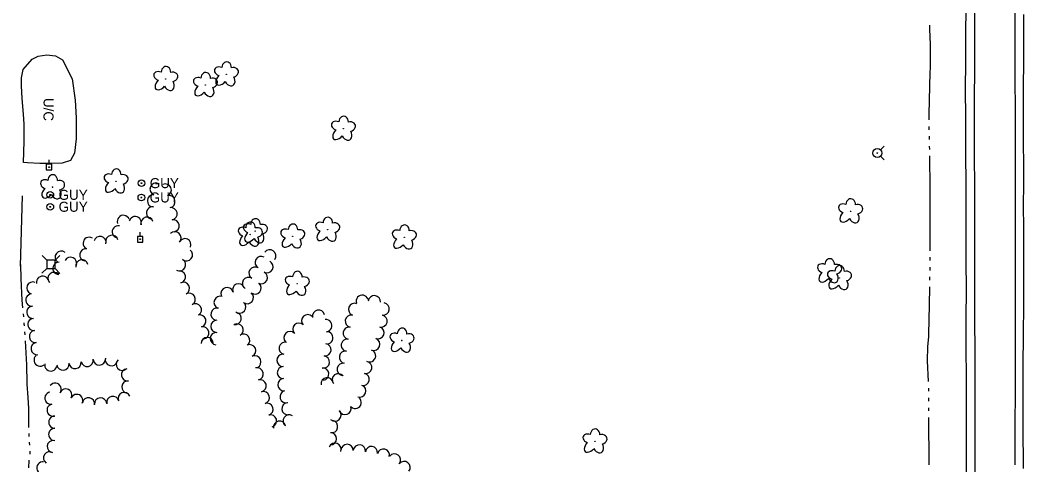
# Model space of a CAD drawing. Extents: x 589250 to 1188077, y 162953 to 363065.
# Drawn here: x 594177 to 594777, y 183555 to 183821 of the extents above; entities that cross this region are included whole.
import ezdxf

# ---------------------------------------------------------------- set-up
doc = ezdxf.new("R2010")
doc.units = 0
for name, color, linetype in [('E_AREA', 7, 'Continuous'), ('E_AREA_Text', 7, 'Continuous'), ('E_DRN_Pipe', 7, 'Continuous'), ('E_LAND_TreeLine_P', 7, 'Continuous'), ('E_LAND_Vegetation', 7, 'Continuous'), ('E_RDWY', 7, 'Continuous'), ('E_RDWY_Gravel', 7, 'Continuous'), ('E_UTL_AG_Bold', 7, 'Continuous'), ('E_UTL_EGuyWire', 7, 'Continuous'), ('E_UTL_EPowerPole', 7, 'Continuous'), ('E_UTL_WHydrant', 7, 'Continuous'), ('E_WTR_FlowLine', 7, 'Continuous')]:
    doc.layers.add(name, color=color, linetype=linetype)

msp = doc.modelspace()

# ---------------------------------------------------------------- linework, layer by layer
at = {"layer": 'E_AREA'}
for p, q in [((594178.82, 183791.86), (594184.06, 183798.03)), ((594184.06, 183798.03), (594187.73, 183799.82)), ((594187.73, 183799.82), (594192.94, 183800.57)), ((594192.94, 183800.57), (594198.13, 183800.14)), ((594198.13, 183800.14), (594202.27, 183797.69)), ((594177.82, 183786.94), (594178.82, 183791.86)), ((594202.27, 183797.69), (594208.02, 183786.37)), ((594177.67, 183782.14), (594177.82, 183786.94)), ((594208.02, 183786.37), (594209.8, 183773.5)), ((594178.26, 183774.48), (594177.67, 183782.14)), ((594178.94, 183765.22), (594178.26, 183774.48)), ((594209.8, 183773.5), (594210.47, 183763.02)), ((594179.35, 183759.08), (594178.94, 183765.22)), ((594210.47, 183763.02), (594210.37, 183750.41)), ((594179.31, 183748.87), (594179.35, 183759.08)), ((594210.37, 183750.41), (594209.51, 183741.88)), ((594179, 183736.21), (594179.31, 183748.87)), ((594209.51, 183741.88), (594207.06, 183737.45)), ((594181.34, 183736.09), (594179, 183736.21)), ((594188.82, 183735.65), (594181.34, 183736.09)), ((594195.5, 183735.6), (594188.82, 183735.65)), ((594202.1, 183735.85), (594195.5, 183735.6)), ((594207.06, 183737.45), (594202.1, 183735.85))]:
    msp.add_line(p, q, dxfattribs=at)
at = {"layer": 'E_DRN_Pipe'}
msp.add_line((594178.09, 183716.35), (594176.91, 183674.08), dxfattribs=at)
msp.add_line((594178.09, 183716.35), (594176.91, 183674.08), dxfattribs=at)
at = {"layer": 'E_LAND_TreeLine_P'}
for centre, start, end in [((594258.29, 183720.3), 69.13052, 249.13052), ((594263.77, 183719.75), 292.71782, 112.71782), ((594256.71, 183713.25), 87.77912, 267.77912), ((594265.97, 183712.8), 281.40003, 101.40003), ((594256.11, 183705.97), 81.04261, 261.04261), ((594267.26, 183705.6), 279.43231, 99.43231), ((594238.7, 183700.97), 19.97891, 199.97891), ((594245.75, 183700.25), 342.22848, 162.22848), ((594252.86, 183699.94), 15.80306, 195.80306), ((594268.46, 183698.37), 278.87191, 98.87191), ((594235.67, 183694.73), 79.04093, 259.04093), ((594218.27, 183687.86), 58.7903, 238.7903), ((594224.71, 183688.4), 345.97245, 165.97245), ((594231.82, 183689.06), 13.68239, 193.68239), ((594269.6, 183691.14), 315.66343, 135.66343), ((594275.5, 183687), 336.09091, 156.09091), ((594216.29, 183680.94), 81.31086, 261.31086), ((594276.44, 183680.97), 231.4027, 51.4027), ((594326.26, 183680.35), 324.76203, 144.76203), ((594201.52, 183679.54), 51.09424, 231.09424), ((594207.11, 183675.93), 334.5264, 154.5264), ((594213.91, 183674.44), 12.38741, 192.38741), ((594272.32, 183674.95), 241.14359, 61.14359), ((594321.16, 183676.37), 60.34686, 240.34686), ((594200.17, 183672.84), 87.88637, 267.88637), ((594317.46, 183670.05), 57.70056, 237.70056), ((594324.57, 183673.81), 243.02073, 63.02073), ((594190.43, 183664.53), 10.90871, 190.90871), ((594197.25, 183666.83), 39.88016, 219.88016), ((594272.23, 183667.69), 283.92111, 103.92111), ((594313.55, 183663.87), 57.70056, 237.70056), ((594321.25, 183667.29), 243.02073, 63.02073), ((594184.56, 183661.08), 66.95753, 246.95753), ((594274.68, 183660.84), 297.1742, 117.1742), ((594300.72, 183657.73), 17.60008, 197.60008), ((594307.7, 183659.96), 23.21308, 203.21308), ((594317.47, 183661.06), 231.13964, 51.13964), ((594183.95, 183653.88), 94.70307, 274.70307), ((594278.11, 183654.37), 298.51521, 118.51521), ((594296.54, 183652.52), 68.5264, 248.5264), ((594312.88, 183655.35), 231.13964, 51.13964), ((594381.59, 183653.2), 19.01334, 199.01334), ((594388.84, 183652.88), 354.72212, 174.72212), ((594184.55, 183646.58), 94.70307, 274.70307), ((594281.85, 183648.08), 302.41496, 122.41496), ((594294.71, 183645.44), 76.75943, 256.75943), ((594308.28, 183649.65), 231.13964, 51.13964), ((594355.5, 183644.27), 12.78741, 192.78741), ((594377.06, 183648.29), 67.95264, 247.95264), ((594394.16, 183648.54), 260.88943, 80.88943), ((594185.15, 183639.29), 94.70307, 274.70307), ((594284.47, 183641.3), 286.81417, 106.81417), ((594294.59, 183638.13), 89.75405, 269.75405), ((594305.65, 183642.92), 257.62696, 77.62696), ((594348.97, 183641.49), 43.53915, 223.53915), ((594359.82, 183638.59), 275.02795, 95.02795), ((594375.06, 183641.29), 79.84987, 259.84987), ((594392.85, 183641.34), 257.22524, 77.22524), ((594286.19, 183634.2), 280.4109, 100.4109), ((594306.76, 183636.01), 298.80866, 118.80866), ((594343.66, 183636.45), 43.53915, 223.53915), ((594373.77, 183634.08), 79.84987, 259.84987), ((594390.98, 183634.27), 251.00429, 71.00429), ((594186.11, 183632.03), 97.71851, 277.71851), ((594288.85, 183627.88), 359.01953, 179.01953), ((594294.33, 183630.82), 86.35913, 266.35913), ((594310.69, 183629.85), 306.32708, 126.32708), ((594338.36, 183631.41), 43.53915, 223.53915), ((594360.46, 183631.3), 275.02795, 95.02795), ((594372.67, 183626.85), 81.41838, 261.41838), ((594388.51, 183627.38), 249.83428, 69.83428), ((594187.09, 183624.77), 97.71851, 277.71851), ((594314.32, 183623.53), 294.62269, 114.62269), ((594335.48, 183624.98), 76.9706, 256.9706), ((594359.32, 183624.1), 262.5079, 82.5079), ((594386, 183620.5), 250.35172, 70.35172), ((594188.9, 183617.9), 131.59921, 311.59921), ((594217.01, 183617.79), 191.77933, 11.77933), ((594224.27, 183618.58), 183.29641, 3.29641), ((594231.5, 183618.16), 165.10668, 345.10668), ((594238.01, 183615.39), 130.21628, 310.21628), ((594317.37, 183616.88), 294.62269, 114.62269), ((594334.14, 183617.81), 92.35661, 272.35661), ((594358.36, 183616.84), 262.5079, 82.5079), ((594371.52, 183619.62), 79.55008, 259.55008), ((594195.28, 183615.02), 167.88966, 347.88966), ((594202.55, 183615.58), 186.94496, 6.94496), ((594209.81, 183616.46), 186.94496, 6.94496), ((594241.22, 183609.11), 98.50021, 278.50021), ((594318.71, 183609.69), 284.24792, 104.24792), ((594334.44, 183610.5), 92.35661, 272.35661), ((594357.99, 183609.58), 277.15365, 97.15365), ((594370.19, 183612.42), 79.55008, 259.55008), ((594383.68, 183613.56), 258.35873, 78.35873), ((594320.51, 183602.59), 284.24792, 104.24792), ((594334.74, 183603.18), 92.35661, 272.35661), ((594360.64, 183603.73), 8.23566, 188.23566), ((594367.29, 183606.17), 38.12154, 218.12154), ((594382.2, 183606.39), 258.35873, 78.35873), ((594197.88, 183600.54), 322.88415, 142.88415), ((594204.28, 183597.02), 333.84337, 153.84337), ((594241.39, 183601.85), 84.74822, 264.74822), ((594380.15, 183599.39), 249.45648, 69.45648), ((594195.4, 183595.19), 99.57335, 279.57335), ((594210.85, 183593.8), 333.84337, 153.84337), ((594217.8, 183591.75), 350.48145, 170.48145), ((594225.08, 183591.68), 3.77828, 183.77828), ((594232.32, 183592.63), 12.28286, 192.28286), ((594239.24, 183594.95), 21.95753, 201.95753), ((594322.42, 183595.53), 287.22498, 107.22498), ((594336.04, 183596.03), 105.98141, 285.98141), ((594377.39, 183592.65), 228.69924, 48.69924), ((594196.68, 183587.98), 101.90314, 281.90314), ((594324.59, 183588.54), 287.22498, 107.22498), ((594337.17, 183588.82), 96.23242, 276.23242), ((594371.35, 183588.96), 198.84754, 18.84754), ((594197.71, 183580.77), 89.49243, 269.49243), ((594326.73, 183581.53), 286.85678, 106.85678), ((594337.84, 183581.57), 55.67686, 235.67686), ((594363.29, 183578.11), 258.49895, 78.49895), ((594365.3, 183584.99), 224.75405, 44.75405), ((594197.64, 183573.45), 89.49243, 269.49243), ((594332.13, 183577.87), 12.0735, 192.0735), ((594196.76, 183566.18), 82.80109, 262.80109), ((594362.58, 183570.85), 268.52647, 88.52647), ((594365.33, 183564.62), 339.09514, 159.09514), ((594372.53, 183563.91), 359.51024, 179.51024), ((594379.84, 183563.58), 352.43088, 172.43088), ((594387.09, 183562.62), 352.43088, 172.43088), ((594394.24, 183561.07), 346.28884, 166.28884), ((594194.52, 183559.41), 56.7474, 236.7474), ((594400.91, 183558.2), 321.70701, 141.70701), ((594190.58, 183553.43), 83.53482, 263.53482), ((594406.66, 183553.66), 321.70701, 141.70701)]:
    msp.add_arc(centre, 3.66, start, end, dxfattribs=at)
at = {"layer": 'E_LAND_Vegetation'}
for centre in [(594264.04, 183786.25), (594300.35, 183789.03), (594287.79, 183782.67), (594370.32, 183756.5), (594196.29, 183721.46), (594234.32, 183724.94), (594673.69, 183707.04), (594360.88, 183696.03), (594314.6, 183693.13), (594317.63, 183695.12), (594340.04, 183691.97), (594406.75, 183691.39), (594661.13, 183671.2), (594667.07, 183667.1), (594342.68, 183663.67), (594405.31, 183629.67), (594520.77, 183569.33)]:
    msp.add_circle(centre, 0.128, dxfattribs=at)
for centre, major_axis, ratio in [((594264.18, 183790.23), (-0.11, -3.45), 0.832022), ((594296.69, 183790.67), (3.39, -1.29), 0.716896), ((594300.48, 183793.01), (-0.11, -3.45), 0.832022), ((594304.08, 183790.18), (-3.49, -0.92), 0.782863), ((594260.39, 183787.9), (3.39, -1.29), 0.716896), ((594267.78, 183787.4), (-3.49, -0.92), 0.782863), ((594284.13, 183784.32), (3.39, -1.29), 0.716896), ((594287.93, 183786.65), (-0.11, -3.45), 0.832022), ((594291.52, 183783.82), (-3.49, -0.92), 0.782863), ((594297.73, 183786.44), (3.23, 3.48), 0.560249), ((594302.24, 183786.05), (-2.02, 3.71), 0.691916), ((594261.43, 183783.66), (3.23, 3.48), 0.560249), ((594265.94, 183783.27), (-2.02, 3.71), 0.691916), ((594285.17, 183780.08), (3.23, 3.48), 0.560249), ((594289.68, 183779.69), (-2.02, 3.71), 0.691916), ((594370.46, 183760.48), (-0.11, -3.45), 0.832022), ((594366.66, 183758.15), (3.39, -1.29), 0.716896), ((594374.05, 183757.65), (-3.49, -0.92), 0.782863), ((594367.7, 183753.91), (3.23, 3.48), 0.560249), ((594372.21, 183753.52), (-2.02, 3.71), 0.691916), ((594234.46, 183728.92), (-0.11, -3.45), 0.832022), ((594192.64, 183723.11), (3.39, -1.29), 0.716896), ((594196.43, 183725.44), (-0.11, -3.45), 0.832022), ((594200.03, 183722.61), (-3.49, -0.92), 0.782863), ((594230.66, 183726.59), (3.39, -1.29), 0.716896), ((594238.05, 183726.09), (-3.49, -0.92), 0.782863), ((594193.68, 183718.87), (3.23, 3.48), 0.560249), ((594198.19, 183718.48), (-2.02, 3.71), 0.691916), ((594231.7, 183722.36), (3.23, 3.48), 0.560249), ((594236.21, 183721.96), (-2.02, 3.71), 0.691916), ((594673.81, 183711.03), (-0.1, -3.45), 0.832022), ((594670.03, 183708.67), (3.39, -1.27), 0.716896), ((594677.42, 183708.21), (-3.49, -0.94), 0.782863), ((594317.77, 183699.11), (-0.11, -3.45), 0.832022), ((594361.02, 183700.01), (-0.11, -3.45), 0.832022), ((594671.09, 183704.45), (3.22, 3.5), 0.560249), ((594675.59, 183704.07), (-2.04, 3.7), 0.691916), ((594310.95, 183694.77), (3.39, -1.29), 0.716896), ((594313.97, 183696.77), (3.39, -1.29), 0.716896), ((594314.74, 183697.11), (-0.11, -3.45), 0.832022), ((594318.34, 183694.28), (-3.49, -0.92), 0.782863), ((594321.36, 183696.28), (-3.49, -0.92), 0.782863), ((594336.38, 183693.61), (3.39, -1.29), 0.716896), ((594340.17, 183695.95), (-0.11, -3.45), 0.832022), ((594343.77, 183693.12), (-3.49, -0.92), 0.782863), ((594357.22, 183697.67), (3.39, -1.29), 0.716896), ((594364.61, 183697.18), (-3.49, -0.92), 0.782863), ((594403.09, 183693.03), (3.39, -1.29), 0.716896), ((594406.89, 183695.37), (-0.11, -3.45), 0.832022), ((594410.48, 183692.54), (-3.49, -0.92), 0.782863), ((594311.99, 183690.54), (3.23, 3.48), 0.560249), ((594315.01, 183692.54), (3.23, 3.48), 0.560249), ((594316.5, 183690.14), (-2.02, 3.71), 0.691916), ((594319.52, 183692.14), (-2.02, 3.71), 0.691916), ((594337.42, 183689.38), (3.23, 3.48), 0.560249), ((594341.93, 183688.99), (-2.02, 3.71), 0.691916), ((594358.27, 183693.44), (3.23, 3.48), 0.560249), ((594362.77, 183693.05), (-2.02, 3.71), 0.691916), ((594404.14, 183688.8), (3.23, 3.48), 0.560249), ((594408.64, 183688.41), (-2.02, 3.71), 0.691916), ((594661.25, 183675.18), (-0.1, -3.45), 0.832022), ((594657.47, 183672.83), (3.39, -1.27), 0.716896), ((594663.4, 183668.73), (3.39, -1.27), 0.716896), ((594664.86, 183672.36), (-3.49, -0.94), 0.782863), ((594667.19, 183671.08), (-0.1, -3.45), 0.832022), ((594339.02, 183665.31), (3.39, -1.29), 0.716896), ((594342.82, 183667.65), (-0.11, -3.45), 0.832022), ((594346.41, 183664.82), (-3.49, -0.92), 0.782863), ((594658.53, 183668.6), (3.22, 3.5), 0.560249), ((594664.46, 183664.51), (3.22, 3.5), 0.560249), ((594663.04, 183668.22), (-2.04, 3.7), 0.691916), ((594670.79, 183668.27), (-3.49, -0.94), 0.782863), ((594340.07, 183661.08), (3.23, 3.48), 0.560249), ((594344.57, 183660.69), (-2.02, 3.71), 0.691916), ((594668.97, 183664.13), (-2.04, 3.7), 0.691916), ((594405.45, 183633.65), (-0.11, -3.45), 0.832022), ((594401.66, 183631.31), (3.39, -1.29), 0.716896), ((594409.05, 183630.82), (-3.49, -0.92), 0.782863), ((594402.7, 183627.08), (3.23, 3.48), 0.560249), ((594407.2, 183626.68), (-2.02, 3.71), 0.691916), ((594520.89, 183573.31), (-0.1, -3.45), 0.832022), ((594517.11, 183570.96), (3.39, -1.27), 0.716896), ((594524.5, 183570.5), (-3.49, -0.94), 0.782863), ((594518.17, 183566.73), (3.22, 3.5), 0.560249), ((594522.68, 183566.36), (-2.04, 3.7), 0.691916)]:
    msp.add_ellipse(centre, major_axis=major_axis, ratio=ratio, start_param=1.570796, end_param=4.712389, dxfattribs=at)
at = {"layer": 'E_RDWY'}
for p, q in [((594748, 183813.37), (594748.04, 183834.35)), ((594772.2, 183810.52), (594772.26, 183830.82)), ((594748, 183793.69), (594748, 183813.37)), ((594772.26, 183788.51), (594772.2, 183810.52)), ((594747.94, 183772.82), (594748, 183793.69)), ((594772.3, 183765.26), (594772.26, 183788.51)), ((594747.9, 183754.08), (594747.94, 183772.82)), ((594772.35, 183745.19), (594772.3, 183765.26)), ((594747.91, 183738.8), (594747.9, 183754.08)), ((594772.36, 183726.29), (594772.35, 183745.19)), ((594747.99, 183723.21), (594747.91, 183738.8)), ((594772.39, 183706.48), (594772.36, 183726.29)), ((594748, 183704.54), (594747.99, 183723.21)), ((594748.02, 183683.72), (594748, 183704.54)), ((594772.44, 183685.99), (594772.39, 183706.48)), ((594772.39, 183668.65), (594772.44, 183685.99)), ((594748.05, 183664.3), (594748.02, 183683.72)), ((594772.4, 183649.33), (594772.39, 183668.65)), ((594748.14, 183642.89), (594748.05, 183664.3)), ((594772.31, 183626.54), (594772.4, 183649.33)), ((594748.16, 183622.2), (594748.14, 183642.89)), ((594772.33, 183600.96), (594772.31, 183626.54)), ((594748.16, 183602.83), (594748.16, 183622.2)), ((594748.28, 183583.77), (594748.16, 183602.83)), ((594772.18, 183576.91), (594772.33, 183600.96)), ((594748.23, 183559.36), (594748.28, 183583.77)), ((594772.18, 183555.18), (594772.18, 183576.91)), ((594748.06, 183534.27), (594748.23, 183559.36))]:
    msp.add_line(p, q, dxfattribs=at)
at = {"layer": 'E_RDWY_Gravel'}
for p, q in [((594742.66, 183812.81), (594742.85, 183829.09)), ((594777.42, 183813.83), (594777.42, 183824.84)), ((594742.6, 183796.7), (594742.66, 183812.81)), ((594777.3, 183796.3), (594777.42, 183813.83)), ((594742.5, 183779.64), (594742.6, 183796.7)), ((594777.21, 183781.73), (594777.3, 183796.3)), ((594777.18, 183766.48), (594777.21, 183781.73)), ((594742.65, 183763.5), (594742.5, 183779.64)), ((594742.74, 183741.62), (594742.65, 183763.5)), ((594777.18, 183748.19), (594777.18, 183766.48)), ((594777.41, 183734.62), (594777.18, 183748.19)), ((594742.83, 183722.95), (594742.74, 183741.62)), ((594777.35, 183723.31), (594777.41, 183734.62)), ((594742.91, 183710.21), (594742.83, 183722.95)), ((594777.23, 183710.49), (594777.35, 183723.31)), ((594742.91, 183694.44), (594742.91, 183710.21)), ((594777.33, 183696.95), (594777.23, 183710.49)), ((594777.36, 183684.18), (594777.33, 183696.95)), ((594742.91, 183676.76), (594742.91, 183694.44)), ((594777.41, 183668.08), (594777.36, 183684.18)), ((594743.09, 183660.65), (594742.91, 183676.76)), ((594777.42, 183651.09), (594777.41, 183668.08)), ((594742.93, 183642.35), (594743.09, 183660.65)), ((594777.21, 183633.15), (594777.42, 183651.09)), ((594742.9, 183624.61), (594742.93, 183642.35)), ((594777.02, 183614.43), (594777.21, 183633.15)), ((594743.02, 183607.86), (594742.9, 183624.61)), ((594776.97, 183596.69), (594777.02, 183614.43)), ((594743.11, 183591.83), (594743.02, 183607.86)), ((594776.99, 183578.47), (594776.97, 183596.69)), ((594743.15, 183576.68), (594743.11, 183591.83)), ((594743.1, 183556.84), (594743.15, 183576.68)), ((594777.13, 183553.01), (594776.99, 183578.47)), ((594743.01, 183540.82), (594743.1, 183556.84))]:
    msp.add_line(p, q, dxfattribs=at)
at = {"layer": 'E_UTL_AG_Bold'}
for p, q in [((594192.86, 183677.72), (594190.06, 183680.57)), ((594197.86, 183677.68), (594200.72, 183680.48)), ((594192.83, 183672.72), (594189.97, 183669.91)), ((594192.86, 183677.72), (594192.83, 183672.72)), ((594192.83, 183672.72), (594197.83, 183672.68)), ((594197.86, 183677.68), (594192.86, 183677.72)), ((594197.83, 183672.68), (594197.86, 183677.68)), ((594197.83, 183672.68), (594200.63, 183669.83))]:
    msp.add_line(p, q, dxfattribs=at)
at = {"layer": 'E_UTL_EGuyWire'}
for centre, radius in [((594249.5, 183723.87), 2), ((594249.5, 183723.87), 0.25), ((594194.97, 183716.87), 2), ((594194.97, 183716.87), 0.25), ((594249.46, 183715.29), 2), ((594249.46, 183715.29), 0.25), ((594194.99, 183709.72), 2), ((594194.99, 183709.72), 0.25)]:
    msp.add_circle(centre, radius, dxfattribs=at)
at = {"layer": 'E_UTL_EPowerPole'}
for points in [[(594195.94, 183735.13), (594192.59, 183735.13)], [(594192.59, 183735.13), (594192.59, 183731.77)], [(594194.27, 183735.13), (594194.27, 183737.77)], [(594195.94, 183731.77), (594195.94, 183735.13)], [(594192.59, 183731.77), (594195.94, 183731.77)], [(594250.43, 183691.96), (594247.08, 183691.96)], [(594247.08, 183691.96), (594247.08, 183688.61)], [(594248.75, 183691.96), (594248.75, 183694.61)], [(594250.43, 183688.61), (594250.43, 183691.96)], [(594247.08, 183688.61), (594250.43, 183688.61)]]:
    msp.add_lwpolyline(points, dxfattribs=at)
for centre in [(594194.3, 183733.45), (594248.78, 183690.29)]:
    msp.add_circle(centre, 0.217, dxfattribs=at)
at = {"layer": 'E_UTL_WHydrant'}
for p, q in [((594691.66, 183743.81), (594693.91, 183746.04)), ((594691.64, 183739.97), (594693.88, 183737.72))]:
    msp.add_line(p, q, dxfattribs=at)
for radius in [2.74, 0.21]:
    msp.add_circle((594689.73, 183741.89), radius, dxfattribs=at)
at = {"layer": 'E_WTR_FlowLine'}
for p, q in [((594720.92, 183818.47), (594720.99, 183816.01)), ((594720.99, 183816.01), (594721.27, 183806.84)), ((594721.27, 183806.84), (594721.29, 183792.86)), ((594721.29, 183792.86), (594721.22, 183790.08)), ((594721.22, 183790.08), (594720.63, 183765.13)), ((594720.63, 183765.13), (594720.61, 183761.7)), ((594720.58, 183757.78), (594720.57, 183755.82)), ((594720.64, 183751.91), (594720.69, 183749.95)), ((594720.81, 183746.04), (594720.87, 183744.08)), ((594720.93, 183740.17), (594721.1, 183720.72)), ((594721.1, 183720.72), (594721.17, 183711.79)), ((594721.17, 183711.77), (594721.04, 183700.63)), ((594721.17, 183711.79), (594721.17, 183711.77)), ((594721.04, 183700.63), (594721.14, 183688.64)), ((594721.14, 183688.64), (594721.13, 183683.38)), ((594721.12, 183678.51), (594721.11, 183677.51)), ((594721.12, 183679.47), (594721.12, 183678.51)), ((594177.19, 183675.15), (594177.44, 183666.66)), ((594721.07, 183673.59), (594721.04, 183671.64)), ((594177.44, 183666.66), (594178.05, 183653.79)), ((594721, 183667.72), (594720.97, 183665.76)), ((594720.93, 183661.85), (594720.8, 183650.81)), ((594178.05, 183653.79), (594178.43, 183649.21)), ((594720.8, 183650.81), (594720.36, 183633.46)), ((594178.72, 183645.64), (594178.87, 183643.86)), ((594179.16, 183640.29), (594179.2, 183639.76)), ((594179.2, 183639.76), (594179.29, 183638.5)), ((594179.55, 183634.93), (594179.68, 183633.14)), ((594720.32, 183631.97), (594719.71, 183625.86)), ((594720.36, 183633.46), (594720.32, 183631.97)), ((594179.94, 183629.57), (594180.77, 183615.1)), ((594719.71, 183625.86), (594719.58, 183617.5)), ((594180.77, 183615.1), (594180.98, 183604.08)), ((594719.58, 183617.5), (594720.15, 183605.12)), ((594180.98, 183604.08), (594181.02, 183603.62)), ((594181.02, 183603.62), (594181.57, 183595.65)), ((594720.26, 183601.2), (594720.27, 183599.25)), ((594181.57, 183595.65), (594181.95, 183588.97)), ((594720.29, 183595.33), (594720.31, 183593.37)), ((594181.95, 183588.97), (594181.96, 183579.84)), ((594720.31, 183589.46), (594720.3, 183587.5)), ((594720.28, 183583.58), (594720.25, 183579.48)), ((594181.96, 183579.84), (594182.03, 183577.68)), ((594720.25, 183579.48), (594720.57, 183560.06)), ((594182.15, 183574.1), (594182.21, 183572.31)), ((594182.38, 183568.73), (594182.47, 183566.94)), ((594182.18, 183557.84), (594182, 183553.43)), ((594182.2, 183558.02), (594182.18, 183557.84)), ((594182.66, 183563.36), (594182.74, 183561.86)), ((594182.74, 183561.86), (594182.7, 183561.57)), ((594720.57, 183560.06), (594720.58, 183555.2))]:
    msp.add_line(p, q, dxfattribs=at)

# ---------------------------------------------------------------- texts
at = {"layer": 'E_AREA_Text'}
msp.add_text('U/C', height=6, rotation=269.55354, dxfattribs=at).set_placement((594190.99, 183774.85))
at = {"layer": 'E_UTL_EGuyWire'}
for p in [(594254.5, 183720.87), (594199.97, 183713.87), (594254.46, 183712.29), (594199.99, 183706.72)]:
    msp.add_text('GUY', height=6, dxfattribs=at).set_placement(p)

doc.saveas('drawing.dxf')
